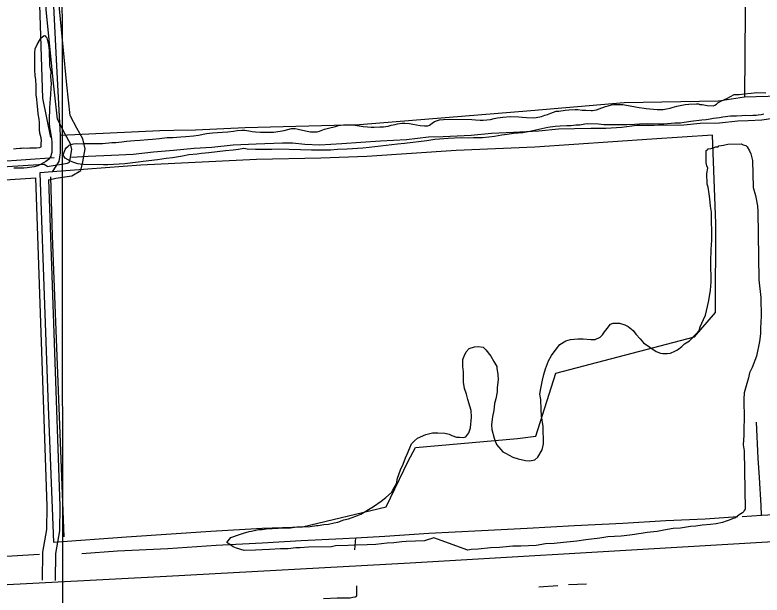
# Model space of a CAD drawing. Extents: x 3297716 to 3335574, y 688621 to 713991.
# Drawn here: x 3312234 to 3313946, y 709557 to 710888 of the extents above; entities that cross this region are included whole.
import ezdxf

# ---------------------------------------------------------------- set-up
doc = ezdxf.new("R2010")
doc.units = 0
for name, color, linetype in [('V-DTCH-CNTR', 7, 'Continuous'), ('V-GRID-MAJR', 7, 'Continuous'), ('V-ROAD-CNTR', 7, 'Continuous'), ('V-SITE-VEGE', 7, 'Continuous'), ('V-TOPO-SHOR', 7, 'Continuous')]:
    doc.layers.add(name, color=color, linetype=linetype)

msp = doc.modelspace()

# ---------------------------------------------------------------- linework, layer by layer
at = {"layer": 'V-DTCH-CNTR'}
for points in [[(3313910.3, 711762.6), (3313910.1, 711624.3), (3313909.4, 711273.6), (3313909.5, 711190.5), (3313906.2, 710699), (3313846.2, 710689.7), (3313630.3, 710686.3), (3313416, 710667.4), (3313023.5, 710635.7), (3312761.3, 710628.8), (3312647.4, 710623.3), (3312598.1, 710622.3), (3312566.1, 710621.8), (3312338.1, 710610.9)], [(3312319.4, 710527.7), (3312334.7, 710551.4), (3312338.3, 710571.7), (3312338.1, 710610.9), (3312328.7, 710785.2), (3312308.7, 711184.7), (3312284.2, 711569.3), (3312277.7, 711645.8)], [(3314338.1, 710711.3), (3313906.2, 710699)], [(3312319.4, 710527.7), (3312290.9, 710525.4), (3312298.3, 710308.7), (3312309.9, 709989.3), (3312322.2, 709678.2), (3312489.1, 709691), (3312682.7, 709703.5), (3312800.6, 709710.4), (3312892.9, 709713.8), (3313084.3, 709759.8), (3313134.7, 709864), (3313151.6, 709895.3), (3313386, 709916.6), (3313427.6, 709921.5), (3313473.6, 710066.2), (3313791.2, 710149.7), (3313839.3, 710205.2), (3313840.6, 710409.2), (3313832.4, 710612.1)], [(3313832.4, 710612.1), (3313693.8, 710602.8), (3313425.7, 710584.2), (3313245.1, 710576.6), (3313040.1, 710563.2), (3312935.1, 710558.9), (3312787.2, 710556.2), (3312521.9, 710542.8), (3312319.4, 710527.7)]]:
    msp.add_lwpolyline(points, dxfattribs=at)
at = {"layer": 'V-GRID-MAJR'}
msp.add_spline([(3312350.7, 701149.2), (3312349, 703099.4), (3312343.7, 709161), (3312341.1, 712194.9)], degree=3, dxfattribs=at)
at = {"layer": 'V-ROAD-CNTR'}
for points in [[(3312331, 710648.5), (3312322.5, 710724.3), (3312305.5, 710899.5), (3312280.2, 711614.6)], [(3312361.2, 710655.3), (3312360.2, 710657.3), (3312352.3, 710727.4), (3312335.5, 710901.5), (3312310.2, 711614.5)], [(3312326.9, 709590.9), (3312327.5, 709652.9), (3312336.2, 709704.6), (3312337.5, 709761.3), (3312311.6, 710510.2), (3312311.1, 710509.8), (3312327.3, 710513.1), (3312364.3, 710518.9), (3312384.5, 710530.7), (3312389.5, 710550.5), (3312394.9, 710580.3), (3312389.3, 710603.3), (3312375.3, 710628.2), (3312361.2, 710655.3)], [(3312307.3, 710540.3), (3312354, 710547.7), (3312358.5, 710550.3), (3312360.2, 710556.8), (3312364.2, 710579.4), (3312361.1, 710592.2), (3312348.9, 710613.9), (3312331, 710648.4), (3312331, 710648.5)], [(3310867.8, 710460.9), (3311417.4, 710488.5), (3312300, 710545.1)], [(3312307.3, 710540.3), (3312300, 710545.1)], [(3310869.3, 710430.9), (3311419.1, 710458.6), (3312281.5, 710513.9)], [(3312296.9, 709591.2), (3312297.6, 709655.6), (3312306.3, 709707.4), (3312307.5, 709761.2), (3312281.5, 710513.9)], [(3321969.1, 710116.2), (3321666.2, 710108.8), (3321492.7, 710098), (3321073.9, 710068.7), (3320654.2, 710049.8), (3320230.2, 710028.8), (3319711.4, 709997.8), (3319431.5, 709981.7), (3319189.1, 709967.3), (3318433.2, 709928), (3318142.2, 709911.7), (3317361.8, 709865.5), (3316719.7, 709830.6), (3316136.3, 709797.5), (3315767.7, 709780.2), (3315460.5, 709764.1), (3314594.7, 709715.6), (3313764.1, 709666.7), (3313139.9, 709630.3), (3312580.7, 709600.1), (3311894.2, 709563.8), (3311218.8, 709524.6), (3310603.4, 709491), (3310297.9, 709478.6)]]:
    msp.add_lwpolyline(points, dxfattribs=at)
at = {"layer": 'V-SITE-VEGE'}
for points in [[(3312230.4, 710580.8), (3312236.6, 710581.7), (3312244.7, 710581.9), (3312248.5, 710581.8), (3312254.2, 710582.7), (3312262.3, 710582.5), (3312267.6, 710582.8), (3312276.2, 710582.6), (3312283.3, 710582.9), (3312290, 710583.7), (3312293.4, 710585.1), (3312293.4, 710587.5), (3312294, 710593.6), (3312294.2, 710598.9), (3312293.9, 710606), (3312290.8, 710616.6), (3312290, 710624.7), (3312289.7, 710632.3), (3312289.9, 710640.9), (3312289.1, 710648.5), (3312287, 710661), (3312285.8, 710670.5), (3312284.8, 710685.3), (3312283.5, 710694.4), (3312282.3, 710704.4), (3312282, 710709.7), (3312282.4, 710725.4), (3312281.2, 710738.7), (3312279.6, 710748.8), (3312279.4, 710761.2), (3312278.8, 710774.5), (3312279.2, 710792.6), (3312278.9, 710800.7), (3312279.6, 710809.7), (3312284.6, 710820.1), (3312292.5, 710832.8), (3312295.9, 710837), (3312300.8, 710840.7), (3312303.1, 710840.1), (3312304.5, 710837.7), (3312306.4, 710835.3), (3312307.7, 710832.4), (3312309, 710825.2), (3312310.8, 710819), (3312311.9, 710806.1), (3312312.1, 710796.6), (3312312.7, 710781.8)], [(3312312.7, 710781.8), (3312313, 710771.8), (3312315.5, 710757), (3312315.2, 710746.5), (3312316.3, 710729.8), (3312316.1, 710720.3), (3312314.7, 710705.1), (3312314, 710695.1), (3312313.8, 710686), (3312313.1, 710674.2), (3312312.9, 710666.1), (3312311.7, 710654.7), (3312312.4, 710646.6), (3312312.3, 710640.4), (3312312.5, 710629.4), (3312314.2, 710622.2), (3312317.2, 710604.5), (3312318.4, 710595), (3312317.8, 710572.1)], [(3313230.7, 710648.8), (3313281.2, 710647.6), (3313289.3, 710647), (3313299.7, 710646.7), (3313307.3, 710646.6), (3313315.4, 710646.8), (3313323.6, 710648.1), (3313332.2, 710649.8), (3313339.9, 710652), (3313351.8, 710653.6), (3313369.9, 710654.6), (3313389, 710654.2), (3313396.6, 710653), (3313406.5, 710652.3), (3313422.7, 710651.9), (3313428.4, 710652.3), (3313440.4, 710654.9), (3313448.1, 710657.5), (3313454.3, 710659.3), (3313462, 710662.5), (3313474, 710666.9), (3313480.7, 710667.3), (3313494.6, 710669.3), (3313503.6, 710670.1), (3313517.5, 710670.7), (3313524.1, 710670.5), (3313534.1, 710669.3), (3313542.2, 710669.1), (3313554.6, 710668.4), (3313557.9, 710668.3), (3313566.5, 710670), (3313573.2, 710672.7), (3313587.6, 710677.6), (3313593.9, 710679.4), (3313601.1, 710681.6), (3313605.8, 710681.9), (3313612.5, 710682.3), (3313627.3, 710681.9), (3313656.2, 710677), (3313664.3, 710675.3), (3313676.1, 710673.6), (3313680.9, 710673), (3313706.1, 710671), (3313719.4, 710670.7), (3313727.1, 710672), (3313735.7, 710673.7), (3313740.5, 710675.4), (3313751, 710678.5), (3313758.7, 710680.3), (3313770.2, 710682.4), (3313778.3, 710683.1), (3313796.4, 710684.1), (3313800.7, 710684), (3313804, 710682.5), (3313808.7, 710681.9), (3313820.1, 710679.8), (3313834.9, 710679.4), (3313838.2, 710680.8), (3313841.6, 710683.1), (3313845, 710685.9), (3313853.7, 710690.4), (3313865.3, 710695.9), (3313882.1, 710705.5), (3313893.6, 710705.2), (3313905, 710706.8), (3313921.3, 710708.4), (3313928.4, 710708.7), (3313934.2, 710709.5), (3313955.1, 710709)], [(3313950.1, 710660.1), (3313944.4, 710658.8), (3313937.7, 710657.5), (3313932.9, 710657.1), (3313924.8, 710657.3), (3313919.6, 710656.5), (3313907.7, 710656.8), (3313899.6, 710656.5), (3313888.1, 710655.8), (3313873.8, 710655.2), (3313856.2, 710653.2), (3313849, 710651.9), (3313834.7, 710650.4), (3313827, 710648.7), (3313818.4, 710647.4), (3313808.4, 710646.2), (3313783.1, 710643.5), (3313767.8, 710641)], [(3312617.7, 710563.7), (3312594.7, 710559.9), (3312580.4, 710558.3), (3312560.3, 710555.5), (3312527.8, 710551.5), (3312515.9, 710549.9), (3312497.8, 710547.9), (3312485.3, 710546.3), (3312446.7, 710543.9), (3312436.7, 710543.6), (3312390.5, 710544.7), (3312382.9, 710545.4), (3312377.7, 710546.4), (3312368.2, 710549), (3312360.7, 710552.5), (3312349, 710559.5), (3312345.7, 710563.4), (3312344.4, 710566.7), (3312345.9, 710570.5), (3312348.9, 710579), (3312350.9, 710582.8), (3312355.8, 710586.5), (3312358.2, 710589.3), (3312364.5, 710591.5), (3312367.8, 710592.4), (3312374.5, 710592.7), (3312387.4, 710592.4), (3312393.1, 710593.2), (3312404.5, 710593), (3312413.6, 710593.2), (3312421.7, 710593), (3312434, 710593.2), (3312456, 710595.1), (3312465.1, 710595.3), (3312478.4, 710596.9), (3312489.4, 710598.1), (3312508, 710599.6), (3312520.4, 710600.2), (3312538.1, 710601.7), (3312548.6, 710602.9), (3312564.8, 710604.4), (3312570.1, 710605.3), (3312582.5, 710606.4), (3312595.3, 710606.6), (3312613.5, 710608.1), (3312625.4, 710608.7), (3312643.1, 710610.2), (3312654.5, 710611.9), (3312672.7, 710615.7), (3312686.1, 710617.3), (3312709.5, 710618.7), (3312721.4, 710619.8), (3312734.8, 710621.4), (3312742.9, 710622.6), (3312753.9, 710623.3), (3312760.5, 710623.2), (3312770, 710622), (3312777.1, 710620.4), (3312785.2, 710619.7), (3312796.6, 710619), (3312804.2, 710618.8), (3312826.6, 710619.2), (3312841.9, 710621.3), (3312850.5, 710623), (3312867.8, 710627.3), (3312875.9, 710627.1), (3312882.5, 710626), (3312900, 710621.8), (3312911.4, 710619.6), (3312926.2, 710619.3), (3312931.4, 710621.1), (3312943, 710625.6), (3312952.6, 710627.7), (3312968.4, 710632.1), (3312975.6, 710634.3), (3312987, 710636), (3313007.5, 710635.5), (3313018, 710634.3), (3313032.2, 710632.1), (3313041.7, 710631.4), (3313050.2, 710630.2), (3313056.9, 710630), (3313069.8, 710630.7), (3313078.8, 710631), (3313089.4, 710632.6), (3313096.1, 710634.8), (3313105.2, 710636.5), (3313110.9, 710638.3), (3313120.5, 710639.5), (3313127.1, 710639.4), (3313138.1, 710638.6), (3313145.7, 710637), (3313162.3, 710634.2), (3313172.7, 710633.5), (3313179.9, 710633.3), (3313183.7, 710634.7), (3313190, 710639.8), (3313195.3, 710643), (3313206.9, 710647), (3313215.9, 710648.2), (3313230.7, 710648.8)], [(3313767.8, 710641), (3313759.2, 710639.8), (3313746.3, 710639.1), (3313721, 710637.3), (3313709.1, 710637.1), (3313682.9, 710637.7), (3313665.7, 710637.2), (3313654.3, 710636.5), (3313636.2, 710636), (3313622.9, 710635.8), (3313603.3, 710635.3), (3313583.8, 710635.8), (3313571, 710637), (3313547.2, 710637.6), (3313540, 710636.8), (3313528.5, 710635.2), (3313519.5, 710634.9), (3313509, 710633.7), (3313499, 710633), (3313483.2, 710632.4), (3313471.8, 710631.7), (3313455.1, 710629.8), (3313427.8, 710623.2), (3313417.7, 710621.1), (3313398.1, 710617.3), (3313376.6, 710615.4), (3313362.3, 710613.4), (3313349.9, 710611.7), (3313332.6, 710608.8), (3313319.8, 710607.2), (3313305.4, 710606.1), (3313284.5, 710606.1), (3313274, 710605.4), (3313256.4, 710605.8), (3313226.8, 710604.6), (3313206.8, 710602.7), (3313195.8, 710602), (3313177.6, 710598.6), (3313126.5, 710592.7), (3313110.3, 710591.2), (3313084.5, 710588.4), (3313045.3, 710583.6), (3313031, 710582.1), (3312995.2, 710579.6), (3312973.3, 710578.7), (3312957.1, 710577.6), (3312943.3, 710577.5), (3312924.7, 710577.9), (3312913.3, 710577.7), (3312837.1, 710579.5), (3312822.8, 710578.9), (3312800, 710578.9), (3312785.2, 710579.3), (3312765.7, 710580.2), (3312758.1, 710581.3), (3312746.2, 710579.2), (3312734.2, 710577.6), (3312716.5, 710576.1), (3312677.9, 710571.3), (3312661.6, 710569.8), (3312651.1, 710568.1), (3312632.5, 710566.7), (3312617.7, 710563.7)], [(3313580.2, 710153.7), (3313585.2, 710160.9), (3313591.2, 710168.2), (3313599.2, 710178.5), (3313605.3, 710180.7), (3313619.7, 710180.9), (3313632, 710177), (3313639.2, 710173), (3313650.6, 710164), (3313656.8, 710155.9), (3313667.2, 710144.8), (3313674.5, 710135.7), (3313703.5, 710115.7), (3313713.7, 710111.8), (3313718.9, 710110.9), (3313729.1, 710111), (3313736.2, 710112.2), (3313746.4, 710116.4), (3313752.5, 710119.6), (3313762.6, 710126.9), (3313768.6, 710133.1), (3313779.7, 710140.4), (3313793.8, 710154.9), (3313801.9, 710164.3), (3313804.8, 710172.5), (3313811.7, 710188.9), (3313816.7, 710199.2), (3313821.5, 710218.7), (3313824.3, 710233.1), (3313828, 710256.7), (3313829.8, 710275.1), (3313829.1, 710322.1), (3313829.7, 710349.7), (3313831.4, 710371.2), (3313830.4, 710435.6), (3313828.2, 710448.8), (3313826.9, 710466.2), (3313824.7, 710477.4), (3313822.4, 710492.7), (3313820.2, 710499.8), (3313819.9, 710524.3), (3313821.7, 710536.6), (3313819.6, 710541.7), (3313818.5, 710548.9), (3313818, 710576.5), (3313821.1, 710578.5), (3313823.1, 710580.6), (3313829.2, 710581.7), (3313832.3, 710581.8), (3313836.3, 710583.9), (3313839.4, 710585), (3313845.5, 710585.1), (3313847.5, 710587.1), (3313857.7, 710589.3), (3313860.8, 710589.4), (3313867.9, 710591.5), (3313898.5, 710592), (3313902.7, 710590), (3313908.8, 710588.1), (3313911.9, 710585), (3313917.2, 710575.9), (3313920.4, 710568.8), (3313924.7, 710553.6)], [(3312317.8, 710572.1), (3312316.3, 710567.4), (3312315.7, 710564.1), (3312312.8, 710559.4), (3312310.3, 710556.1), (3312304, 710551.5), (3312299.2, 710548.3), (3312292.4, 710544.6), (3312286.2, 710541.9), (3312278, 710539.2), (3312261.8, 710537.2), (3312253.6, 710536.5), (3312238.9, 710536.4), (3312231.2, 710536.1)], [(3313924.7, 710553.6), (3313925.6, 710492.2), (3313931, 710473.9), (3313935.5, 710449.5), (3313936.7, 710437.2), (3313939.1, 710279.8), (3313943.8, 710240), (3313944.5, 710195.1), (3313943.6, 710184.8), (3313942.9, 710167.4), (3313943, 710156.2), (3313940.2, 710138.8), (3313933.6, 710105), (3313923.8, 710079.2), (3313917.8, 710066.9), (3313914.9, 710055.6), (3313911.1, 710042.3), (3313905.3, 710020.7), (3313904.5, 710006.4), (3313905.2, 709960.4), (3313904.4, 709941), (3313904.7, 709923.6), (3313903, 709902.1), (3313905.2, 709887.8), (3313907.3, 709753.9), (3313905.3, 709750.8), (3313904.3, 709748.8), (3313901.3, 709745.7), (3313894.2, 709741.5), (3313885.1, 709734.2), (3313880, 709733.1), (3313870.9, 709728.9), (3313863.8, 709726.7), (3313855.6, 709723.5), (3313841.4, 709720.2), (3313828.1, 709719), (3313808.7, 709717.7), (3313794.4, 709715.4), (3313782.2, 709714.2), (3313759.7, 709710.8), (3313742.4, 709709.5), (3313721, 709706.1), (3313705.7, 709702.8), (3313683.2, 709700.4), (3313669, 709698.2), (3313643.5, 709694.7), (3313623, 709692.3), (3313592.4, 709690.9), (3313574.1, 709687.5), (3313542.4, 709684), (3313522, 709680.6), (3313491.4, 709678.1), (3313470, 709675.7), (3313449.6, 709674.4), (3313428.1, 709671), (3313393.4, 709669.4), (3313375, 709669.1), (3313344.4, 709666.6), (3313324, 709665.3), (3313295.4, 709662.8), (3313279.1, 709661.5), (3313271.9, 709660.4), (3313193.8, 709688.8), (3313172.4, 709681.4), (3313152, 709681), (3313130.6, 709679.7), (3313120.3, 709679.5), (3313102, 709677.2), (3313086.7, 709675.9), (3313061.1, 709673.5), (3313040.7, 709672.2), (3313012.1, 709671.7), (3312997.8, 709670.5), (3312968.2, 709670), (3312959, 709667.9), (3312906.9, 709667.1), (3312887.5, 709665.7), (3312877.3, 709665.6), (3312859.9, 709663.3), (3312842.6, 709663), (3312817, 709661.6), (3312800.7, 709661.3), (3312785.4, 709660.1), (3312758.8, 709659.7), (3312741.3, 709664.5), (3312734.1, 709667.5), (3312723.8, 709674.5), (3312719.7, 709677.5), (3312728.7, 709688.9), (3312748, 709696.3), (3312757.2, 709699.5), (3312770.4, 709702.8), (3312775.5, 709703.9), (3312791.8, 709707.2), (3312800, 709707.3), (3312814.2, 709709.6), (3312823.4, 709709.7), (3312836.7, 709711), (3312865.3, 709711.4), (3312879.6, 709713.7), (3312910.3, 709714.1)], [(3312910.3, 709714.1), (3312924.5, 709716.4), (3312928.6, 709716.5), (3312941.9, 709718.7), (3312952.1, 709719.9), (3312965.3, 709723.2), (3312973.5, 709724.3), (3312987.7, 709729.6), (3312997.9, 709731.8), (3313015.2, 709738.2), (3313026.4, 709742.5), (3313055.7, 709760.3), (3313072.9, 709772.8), (3313084, 709781.2), (3313097.1, 709792.6), (3313100.1, 709797.8), (3313108.1, 709812.2), (3313110.9, 709825.6), (3313117.8, 709844.1), (3313123.7, 709857.4), (3313128.6, 709871.8), (3313132.6, 709880.1), (3313138.5, 709894.5), (3313142.5, 709903.7), (3313149.5, 709911), (3313156.6, 709917.2), (3313175.9, 709925.7), (3313191.1, 709929), (3313203.4, 709929.2), (3313218.7, 709928.4), (3313229, 709926.5), (3313235.2, 709923.5), (3313245.5, 709919.6), (3313252.6, 709919.7), (3313260.8, 709918.8), (3313266.9, 709919.9), (3313273.9, 709929.3), (3313277.8, 709940.6), (3313280.5, 709965.1), (3313279.3, 709980.4), (3313271.7, 710005.9), (3313268.5, 710018.1), (3313264.2, 710031.3), (3313261.9, 710045.6), (3313261.6, 710069.1), (3313260.4, 710081.3), (3313260.1, 710097.7), (3313263.1, 710104.9), (3313268, 710115.2), (3313275.1, 710122.5), (3313287.3, 710126.7), (3313295.4, 710126.9), (3313306.7, 710126), (3313312.9, 710120), (3313324.4, 710104.8), (3313331.7, 710092.7), (3313338, 710081.5), (3313338.1, 710077.4), (3313340.4, 710063.2), (3313341.6, 710050.9), (3313338.8, 710033.5), (3313338.9, 710023.3), (3313336.1, 710006.9), (3313333.2, 709996.6), (3313331.4, 709980.2), (3313328.5, 709966.9), (3313325.8, 709947.4), (3313327, 709937.2), (3313332.4, 709916.9), (3313337.7, 709902.6), (3313352.3, 709885.5), (3313358.5, 709882.5), (3313375, 709873.6), (3313387.3, 709869.7), (3313403.7, 709865.8), (3313413.9, 709865), (3313425.1, 709867.2), (3313432.2, 709873.4), (3313442.2, 709889.9), (3313445, 709904.3), (3313444.4, 709944.1), (3313441, 709968.6), (3313439.7, 709982.9), (3313439.4, 710005.4), (3313437.1, 710017.6), (3313439, 710030.9), (3313442.8, 710050.4), (3313445.7, 710062.7), (3313449.5, 710076.1), (3313456.4, 710094.6), (3313463.4, 710106.9), (3313474.4, 710121.4), (3313482.4, 710131.8), (3313496.6, 710140.2), (3313506.8, 710143.4), (3313524.1, 710144.7), (3313536.4, 710144.9), (3313553.8, 710143.1), (3313564, 710143.2), (3313575.2, 710148.5), (3313580.2, 710153.7)]]:
    msp.add_lwpolyline(points, dxfattribs=at)
at = {"layer": 'V-TOPO-SHOR'}
for p, q in [((3312323.6, 710559.6), (3311516.5, 710507.1)), ((3313012.8, 709661.3), (3313014.9, 709688.7)), ((3313478.3, 709578.1), (3313434.2, 709575.4)), ((3313543.9, 709582.4), (3313502.6, 709580.4))]:
    msp.add_line(p, q, dxfattribs=at)
for points in [[(3312316.1, 710606.6), (3312297.4, 710696.7), (3312282.3, 711173.4), (3312256.1, 711620.1)], [(3312362.9, 710561.6), (3312401.8, 710563.6), (3312454.7, 710565.7), (3312504.7, 710568.5), (3312551.1, 710573.7), (3312597, 710577.8), (3312644.8, 710581.8), (3312685.3, 710584.5), (3312733.8, 710589.6), (3312786.4, 710592), (3312847, 710594.6), (3312870.1, 710594.5), (3312897.9, 710591.6), (3312932.4, 710590.1), (3312983.1, 710592.9), (3313026.5, 710595.9), (3313071.3, 710598.6), (3313131.2, 710602.3), (3313181.6, 710608.4), (3313215, 710608.8), (3313279.3, 710612), (3313325.7, 710616.4), (3313376.7, 710618.6), (3313434.8, 710622), (3313479.3, 710626.4), (3313516.4, 710627), (3313553.9, 710628), (3313588.4, 710627.9), (3313624.7, 710630), (3313659.3, 710634.7), (3313698.6, 710634.5), (3313767.3, 710635.8), (3313804.1, 710639.7), (3313848.8, 710640.5), (3313890.8, 710645), (3313914.7, 710645.9), (3313945.5, 710647.4), (3313971.7, 710650.8)], [(3312346.2, 709690.6), (3312319.9, 710381.3), (3312316.1, 710516.5)], [(3313944.9, 709740.2), (3313944.5, 709762.3), (3313940.1, 709826.8), (3313937.5, 709871.1), (3313933.2, 709953.4)], [(3312386.6, 709652.4), (3312469, 709658.7), (3312584, 709664.3), (3312695.2, 709671.4), (3312800.5, 709677.2), (3312889.7, 709682.4), (3312985.6, 709687), (3313014.9, 709688.7), (3313081.7, 709692.5), (3313182.6, 709698.9), (3313303.4, 709704.9), (3313407.7, 709710.7), (3313516.4, 709716.9), (3313627, 709722.1), (3313725.6, 709728), (3313816.1, 709732.3), (3313890.7, 709737.3)], [(3313900.4, 709737.6), (3313944.9, 709740.2), (3313989.7, 709742.9)], [(3310804, 709564.7), (3310974.5, 709570.8), (3311427.1, 709599.3), (3312289.9, 709651.2)], [(3312941, 709549.5), (3312972.4, 709550.9), (3313002.1, 709551.2), (3313007.9, 709552), (3313013.3, 709552.9), (3313017.3, 709555.7), (3313017.5, 709578.2)]]:
    msp.add_lwpolyline(points, dxfattribs=at)

doc.saveas('drawing.dxf')
